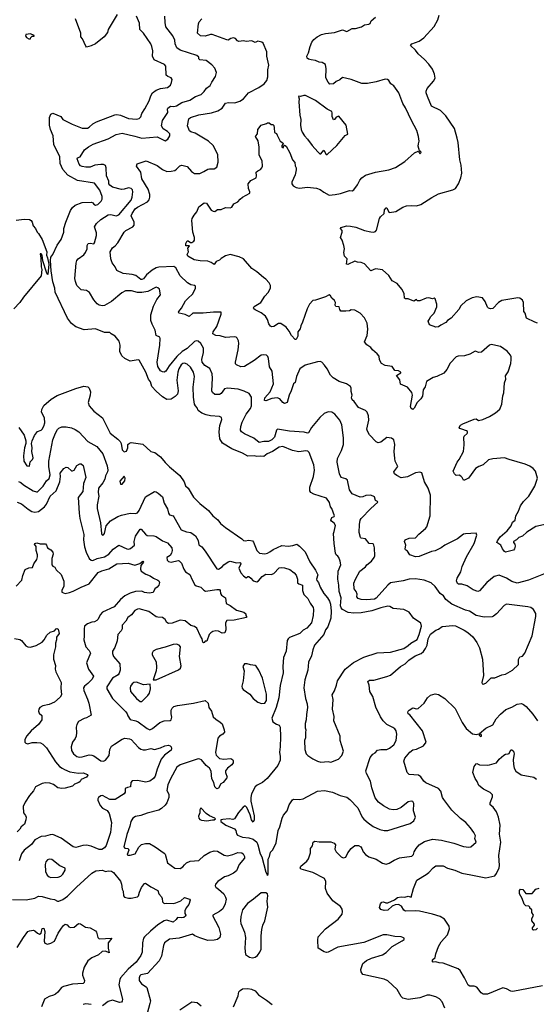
# Model space of a CAD drawing. Extents: x 1933546 to 2138868, y 524910 to 667279.
# Tile 440 of 466: x 2093594 to 2099391, y 608027 to 619066. Entities that reach past the tile are written whole.
import ezdxf

# ---------------------------------------------------------------- set-up
doc = ezdxf.new("R2010")
doc.units = 0

msp = doc.modelspace()

# ---------------------------------------------------------------- linework, layer by layer
at = {"layer": '0CON10XD'}
for points in [[(2097085, 610742), (2097170, 610775), (2097210, 610815), (2097228, 610865), (2097192, 610985), (2097192, 611035), (2097118, 611205), (2097122, 611255), (2097103, 611335), (2097110, 611445), (2097100, 611495), (2097128, 611542), (2097150, 611605), (2097160, 611655), (2097245, 611783), (2097340, 611860), (2097455, 611919), (2097605, 611969), (2097754, 611976), (2097905, 612017), (2097955, 612049), (2097983, 612077), (2098055, 612116), (2098077, 612175), (2098103, 612265), (2098095, 612302), (2098014, 612355), (2097965, 612424), (2097905, 612454), (2097785, 612466), (2097746, 612486), (2097725, 612489), (2097645, 612472), (2097545, 612437), (2097425, 612415), (2097345, 612412), (2097280, 612420), (2097216, 612455), (2097202, 612472), (2097194, 612494), (2097200, 612585), (2097178, 612655), (2097177, 612725), (2097164, 612795), (2097169, 612885), (2097196, 612956), (2097190, 612995), (2097176, 613035), (2097165, 613053), (2097147, 613067), (2097139, 613085), (2097121, 613195), (2097114, 613305), (2097124, 613326), (2097137, 613395), (2097122, 613422), (2097093, 613443), (2097086, 613456), (2097095, 613483), (2097123, 613497), (2097128, 613505), (2097097, 613585), (2097082, 613605), (2097072, 613652), (2097035, 613702), (2096895, 613747), (2096862, 613765), (2096849, 613785), (2096848, 613825), (2096891, 613945), (2096901, 614015), (2096896, 614076), (2096843, 614215), (2096827, 614227), (2096805, 614231), (2096725, 614220), (2096655, 614235), (2096545, 614279), (2096505, 614272), (2096431, 614225), (2096371, 614199), (2096332, 614168), (2096295, 614173), (2096255, 614167), (2096225, 614175), (2096155, 614171), (2096095, 614207), (2095975, 614254), (2095870, 614320), (2095840, 614365), (2095834, 614446), (2095839, 614515), (2095861, 614585), (2095860, 614605), (2095836, 614616), (2095735, 614624), (2095685, 614637), (2095639, 614655), (2095595, 614685), (2095585, 614713), (2095565, 614735), (2095557, 614757), (2095544, 614834), (2095541, 614945), (2095554, 615065), (2095543, 615115), (2095512, 615172), (2095475, 615202), (2095445, 615214), (2095425, 615210), (2095405, 615196), (2095378, 615152), (2095368, 615115), (2095359, 615025), (2095374, 614906), (2095364, 614866), (2095340, 614840), (2095295, 614811), (2095245, 614808), (2095195, 614836), (2095125, 614900), (2095076, 614955), (2095061, 615005), (2095041, 615035), (2095008, 615115), (2094935, 615249), (2094922, 615252), (2094835, 615238), (2094775, 615267), (2094739, 615299), (2094718, 615345), (2094721, 615415), (2094712, 615462), (2094667, 615517), (2094622, 615542), (2094605, 615558), (2094545, 615560), (2094445, 615599), (2094317, 615587), (2094225, 615622), (2094175, 615661), (2094131, 615721), (2093992, 616012), (2093989, 616055), (2093966, 616125), (2093949, 616249), (2093940, 616365), (2093942, 616405), (2093966, 616434), (2094013, 616537), (2094058, 616602), (2094088, 616685), (2094091, 616725), (2094112, 616795), (2094165, 616927), (2094188, 616962), (2094215, 616986), (2094295, 617016), (2094399, 617019), (2094414, 617014), (2094427, 616997), (2094445, 616988), (2094469, 616995), (2094509, 617031), (2094520, 617055), (2094520, 617085), (2094492, 617155), (2094435, 617233), (2094243, 617263), (2094133, 617323), (2094078, 617385), (2094050, 617455), (2094045, 617528), (2093978, 617668), (2093970, 617765), (2093939, 617835), (2093930, 617885), (2093930, 617970), (2093945, 618008), (2093965, 618019), (2094055, 617980), (2094078, 617948), (2094183, 617893), (2094295, 617851), (2094355, 617851), (2094375, 617861), (2094415, 617897), (2094455, 617919), (2094660, 618000), (2094685, 618002), (2094725, 617995), (2094815, 617959), (2094905, 617949), (2094935, 617958), (2094952, 617975), (2094966, 618014), (2095000, 618065), (2095045, 618155), (2095067, 618213), (2095086, 618244), (2095125, 618275), (2095175, 618294), (2095254, 618306), (2095285, 618333), (2095299, 618361), (2095304, 618395), (2095295, 618413), (2095255, 618428), (2095237, 618445), (2095235, 618546), (2095219, 618565), (2095104, 618615), (2095086, 618655), (2095089, 618715), (2095076, 618765), (2095064, 618795), (2094982, 618915), (2094942, 618955), (2094938, 619025), (2094904, 619105)], [(2096375, 609470), (2096382, 609485), (2096382, 609655), (2096398, 609685), (2096408, 609732), (2096435, 609760), (2096472, 609838), (2096494, 609975), (2096514, 610016), (2096539, 610115), (2096555, 610147), (2096595, 610196), (2096618, 610265), (2096655, 610321), (2096665, 610326), (2096735, 610324), (2096775, 610332), (2096935, 610416), (2097015, 610424), (2097105, 610404), (2097189, 610369), (2097265, 610348), (2097298, 610325), (2097390, 610230), (2097438, 610125), (2097455, 610102), (2097503, 610063), (2097562, 610022), (2097635, 609987), (2097685, 609977), (2097725, 609977), (2097975, 610054), (2098015, 610083), (2098036, 610125), (2098012, 610195), (2098018, 610278), (2098005, 610300), (2097985, 610304), (2097955, 610296), (2097875, 610232), (2097825, 610211), (2097785, 610207), (2097745, 610216), (2097675, 610252), (2097619, 610295), (2097582, 610342), (2097544, 610454), (2097530, 610530), (2097487, 610615), (2097479, 610645), (2097525, 610794), (2097555, 610831), (2097583, 610847), (2097609, 610875), (2097645, 610885), (2097715, 610885), (2097745, 610899), (2097792, 610938), (2097819, 610985), (2097827, 611055), (2097818, 611095), (2097805, 611114), (2097782, 611132), (2097715, 611166), (2097673, 611205), (2097642, 611252), (2097589, 611359), (2097558, 611478), (2097523, 611535), (2097516, 611605), (2097502, 611648), (2097520, 611660), (2097567, 611663), (2097715, 611702), (2097755, 611718), (2097868, 611815), (2097921, 611845), (2097961, 611885), (2098030, 611935), (2098098, 611962), (2098125, 611982), (2098149, 612015), (2098165, 612055), (2098177, 612125), (2098205, 612176), (2098265, 612221), (2098295, 612234), (2098335, 612264), (2098455, 612273), (2098485, 612270), (2098583, 612223), (2098623, 612195), (2098678, 612148), (2098724, 612084), (2098755, 612022), (2098787, 611895), (2098797, 611715), (2098781, 611635), (2098785, 611620), (2098795, 611618), (2098825, 611628), (2098885, 611687), (2098925, 611688), (2099005, 611722), (2099045, 611727), (2099125, 611772), (2099192, 611835), (2099192, 611892), (2099205, 611923), (2099235, 611932), (2099261, 611965), (2099343, 612157), (2099386, 612375), (2099385, 612410), (2099360, 612455), (2099328, 612475), (2099295, 612484), (2099058, 612512), (2099031, 612499), (2098945, 612404), (2098911, 612379), (2098895, 612372), (2098805, 612366), (2098715, 612388), (2098643, 612435), (2098595, 612447), (2098445, 612514), (2098377, 612567), (2098350, 612605), (2098313, 612633), (2098255, 612713), (2098211, 612751), (2098132, 612782), (2098035, 612799), (2097965, 612792), (2097897, 612773), (2097755, 612751), (2097725, 612728), (2097595, 612582), (2097575, 612571), (2097485, 612560), (2097425, 612566), (2097392, 612575), (2097376, 612595), (2097380, 612625), (2097371, 612655), (2097349, 612685), (2097345, 612747), (2097362, 612795), (2097410, 612885), (2097475, 612932), (2097491, 612955), (2097541, 612995), (2097573, 613035), (2097581, 613055), (2097576, 613145), (2097569, 613175), (2097559, 613189), (2097515, 613193), (2097475, 613244), (2097425, 613253), (2097419, 613259), (2097404, 613315), (2097407, 613405), (2097416, 613455), (2097427, 613475), (2097533, 613585), (2097613, 613655), (2097610, 613665), (2097585, 613677), (2097574, 613715), (2097535, 613734), (2097479, 613731), (2097445, 613715), (2097415, 613713), (2097325, 613750), (2097295, 613795), (2097272, 613905), (2097255, 613919), (2097200, 613935), (2097184, 613974), (2097156, 614106), (2097162, 614145), (2097204, 614235), (2097226, 614305), (2097228, 614378), (2097210, 614525), (2097188, 614575), (2097132, 614645), (2097096, 614666), (2097055, 614671), (2097011, 614649), (2096963, 614607), (2096868, 614492), (2096835, 614434), (2096825, 614430), (2096785, 614442), (2096623, 614453), (2096486, 614474), (2096475, 614463), (2096452, 614385), (2096425, 614354), (2096385, 614337), (2096333, 614337), (2096282, 614325), (2096222, 614375), (2096115, 614421), (2096084, 614445), (2096072, 614465), (2096074, 614505), (2096092, 614555), (2096135, 614645), (2096184, 614705), (2096197, 614735), (2096194, 614835), (2096169, 614875), (2096112, 614902), (2096045, 614925), (2095925, 614935), (2095894, 614926), (2095855, 614876), (2095836, 614864), (2095785, 614862), (2095756, 614885), (2095749, 614905), (2095758, 615045), (2095752, 615095), (2095726, 615155), (2095670, 615190), (2095642, 615225), (2095639, 615255), (2095656, 615335), (2095657, 615385), (2095625, 615436), (2095595, 615462), (2095575, 615467), (2095555, 615457), (2095475, 615381), (2095416, 615344), (2095359, 615291), (2095271, 615185), (2095235, 615127), (2095215, 615114), (2095195, 615116), (2095175, 615130), (2095145, 615179), (2095135, 615225), (2095167, 615415), (2095172, 615492), (2095165, 615506), (2095124, 615525), (2095114, 615585), (2095081, 615651), (2095067, 615695), (2095066, 615755), (2095095, 615855), (2095133, 615927), (2095175, 615980), (2095162, 616045), (2095145, 616060), (2095125, 616066), (2095032, 616018), (2094965, 616006), (2094915, 616009), (2094850, 616025), (2094782, 616025), (2094739, 616005), (2094624, 615906), (2094598, 615892), (2094545, 615861), (2094525, 615858), (2094485, 615866), (2094465, 615880), (2094425, 615925), (2094378, 616008), (2094345, 616031), (2094285, 616038), (2094236, 616086), (2094219, 616129), (2094213, 616165), (2094227, 616335), (2094236, 616365), (2094249, 616385), (2094315, 616430), (2094334, 616455), (2094350, 616495), (2094351, 616535), (2094362, 616555), (2094385, 616560), (2094425, 616554), (2094434, 616565), (2094456, 616645), (2094454, 616675), (2094434, 616745), (2094455, 616780), (2094505, 616825), (2094585, 616877), (2094615, 616882), (2094675, 616867), (2094705, 616877), (2094846, 617044), (2094855, 617075), (2094862, 617135), (2094858, 617158), (2094845, 617173), (2094815, 617180), (2094765, 617165), (2094735, 617162), (2094635, 617188), (2094605, 617209), (2094596, 617225), (2094593, 617255), (2094567, 617315), (2094566, 617405), (2094555, 617431), (2094535, 617441), (2094505, 617444), (2094437, 617433), (2094385, 617414), (2094337, 617413), (2094295, 617420), (2094277, 617427), (2094261, 617445), (2094238, 617505), (2094244, 617516), (2094272, 617528), (2094321, 617605), (2094365, 617641), (2094419, 617671), (2094585, 617731), (2094675, 617777), (2094745, 617793), (2094885, 617758), (2094965, 617738), (2095135, 617751), (2095225, 617706), (2095255, 617726), (2095280, 617765), (2095279, 617785), (2095252, 617812), (2095203, 617843), (2095184, 617875), (2095197, 617935), (2095256, 618025), (2095252, 618065), (2095256, 618075), (2095285, 618096), (2095325, 618092), (2095355, 618100), (2095415, 618136), (2095505, 618165), (2095565, 618203), (2095632, 618228), (2095665, 618259), (2095692, 618298), (2095733, 618327), (2095750, 618365), (2095792, 618428), (2095802, 618475), (2095783, 618523), (2095750, 618560), (2095688, 618608), (2095616, 618616), (2095604, 618625), (2095604, 618645), (2095583, 618665), (2095395, 618724), (2095359, 618749), (2095338, 618795), (2095336, 618836), (2095311, 618885), (2095234, 618985), (2095226, 619034), (2095223, 619105)], [(2094688, 619122), (2094588, 618955), (2094579, 618921), (2094543, 618875), (2094445, 618796), (2094395, 618772), (2094345, 618759), (2094335, 618768), (2094300, 618850), (2094279, 618875), (2094280, 618915), (2094221, 619075)], [(2096224, 615244), (2096115, 615178), (2096075, 615175), (2096028, 615198), (2096017, 615207), (2096014, 615225), (2096046, 615366), (2096052, 615435), (2096049, 615465), (2096034, 615494), (2096022, 615505), (2096002, 615512), (2095905, 615504), (2095845, 615522), (2095794, 615524), (2095762, 615542), (2095765, 615567), (2095808, 615625), (2095856, 615765), (2095853, 615785), (2095768, 615788), (2095653, 615777), (2095535, 615775), (2095495, 615740), (2095449, 615759), (2095382, 615775), (2095372, 615785), (2095378, 615795), (2095409, 615831), (2095455, 615913), (2095481, 615939), (2095535, 615993), (2095568, 616055), (2095568, 616078), (2095557, 616087), (2095514, 616095), (2095477, 616117), (2095395, 616194), (2095345, 616284), (2095325, 616297), (2095155, 616291), (2095125, 616283), (2095081, 616259), (2095018, 616205), (2094985, 616161), (2094965, 616152), (2094955, 616154), (2094897, 616197), (2094855, 616209), (2094755, 616221), (2094684, 616255), (2094667, 616296), (2094631, 616341), (2094615, 616384), (2094611, 616465), (2094635, 616508), (2094665, 616529), (2094696, 616564), (2094768, 616685), (2094785, 616703), (2094865, 616742), (2094879, 616761), (2094879, 616795), (2094845, 616865), (2094855, 616894), (2094891, 616945), (2094915, 616965), (2095027, 617023), (2095045, 617045), (2095055, 617075), (2095055, 617105), (2095036, 617166), (2094965, 617282), (2094954, 617355), (2094903, 617425), (2094912, 617448), (2095015, 617484), (2095135, 617430), (2095195, 617385), (2095245, 617364), (2095295, 617366), (2095334, 617376), (2095355, 617389), (2095392, 617428), (2095415, 617434), (2095475, 617419), (2095522, 617362), (2095555, 617341), (2095615, 617342), (2095662, 617365), (2095705, 617391), (2095725, 617395), (2095775, 617392), (2095807, 617413), (2095822, 617468), (2095816, 617556), (2095765, 617655), (2095712, 617705), (2095563, 617793), (2095515, 617809), (2095501, 617821), (2095476, 617875), (2095493, 617955), (2095511, 617969), (2095605, 618000), (2095748, 618022), (2095816, 618044), (2095866, 618074), (2095905, 618128), (2095936, 618136), (2096010, 618135), (2096065, 618151), (2096105, 618179), (2096163, 618247), (2096276, 618305), (2096337, 618345), (2096368, 618385), (2096380, 618425), (2096380, 618505), (2096389, 618555), (2096368, 618655), (2096369, 618705), (2096325, 618802), (2096312, 618812), (2096265, 618824), (2096235, 618811), (2096198, 618828), (2096135, 618822), (2096105, 618829), (2096052, 618822), (2096038, 618828), (2096015, 618855), (2095995, 618862), (2095965, 618855), (2095935, 618837), (2095918, 618838), (2095755, 618900), (2095735, 618900), (2095675, 618881), (2095624, 618884), (2095591, 618915), (2095599, 619021), (2095608, 619042), (2095636, 619075)], [(2097605, 615321), (2097554, 615364), (2097535, 615390), (2097491, 615421), (2097463, 615455), (2097492, 615525), (2097501, 615595), (2097494, 615665), (2097462, 615725), (2097414, 615775), (2097355, 615809), (2097315, 615813), (2097295, 615803), (2097255, 615797), (2097199, 615799), (2097187, 615815), (2097180, 615845), (2097140, 615850), (2097133, 615865), (2097137, 615895), (2097128, 615918), (2097095, 615942), (2097081, 615971), (2097065, 615982), (2097025, 615960), (2096915, 615922), (2096885, 615919), (2096845, 615877), (2096821, 615825), (2096769, 615675), (2096748, 615635), (2096740, 615600), (2096716, 615565), (2096715, 615518), (2096695, 615480), (2096685, 615482), (2096645, 615524), (2096618, 615575), (2096585, 615619), (2096525, 615661), (2096500, 615660), (2096445, 615626), (2096425, 615624), (2096409, 615629), (2096391, 615655), (2096376, 615705), (2096352, 615742), (2096305, 615779), (2096235, 615812), (2096221, 615825), (2096219, 615835), (2096225, 615850), (2096301, 615895), (2096344, 615966), (2096384, 616006), (2096410, 616055), (2096407, 616085), (2096392, 616115), (2096355, 616158), (2096328, 616175), (2096255, 616240), (2096200, 616275), (2096106, 616385), (2096055, 616408), (2095955, 616432), (2095905, 616418), (2095853, 616387), (2095835, 616368), (2095797, 616355), (2095775, 616320), (2095743, 616343), (2095705, 616359), (2095621, 616361), (2095575, 616370), (2095552, 616375), (2095482, 616415), (2095472, 616435), (2095487, 616465), (2095480, 616505), (2095500, 616525), (2095495, 616530), (2095460, 616530), (2095458, 616555), (2095473, 616587), (2095485, 616587), (2095509, 616569), (2095525, 616567), (2095549, 616581), (2095557, 616593), (2095557, 616625), (2095536, 616685), (2095527, 616815), (2095530, 616835), (2095551, 616875), (2095580, 616910), (2095604, 616966), (2095665, 617012), (2095689, 617009), (2095742, 616932), (2095765, 616919), (2095785, 616916), (2095815, 616938), (2095855, 616938), (2095905, 616961), (2095955, 616956), (2095975, 616963), (2095998, 617002), (2096042, 617025), (2096067, 617055), (2096095, 617076), (2096175, 617120), (2096178, 617135), (2096160, 617175), (2096158, 617225), (2096187, 617263), (2096249, 617291), (2096253, 617315), (2096247, 617355), (2096265, 617373), (2096295, 617387), (2096312, 617405), (2096320, 617425), (2096314, 617485), (2096280, 617545), (2096281, 617635), (2096269, 617709), (2096240, 617755), (2096242, 617765), (2096262, 617785), (2096268, 617835), (2096305, 617882), (2096365, 617900), (2096375, 617910), (2096395, 617910), (2096415, 617890), (2096435, 617890), (2096445, 617880), (2096451, 617855), (2096452, 617802), (2096475, 617788), (2096485, 617772), (2096515, 617702), (2096548, 617685), (2096550, 617675), (2096534, 617655), (2096534, 617635), (2096552, 617628), (2096558, 617652), (2096565, 617660), (2096585, 617647), (2096625, 617572), (2096657, 617495), (2096681, 617465), (2096686, 617426), (2096698, 617405), (2096698, 617382), (2096684, 617325), (2096648, 617245), (2096648, 617225), (2096663, 617203), (2096695, 617184), (2096735, 617176), (2096825, 617188), (2096926, 617176), (2096965, 617162), (2097005, 617131), (2097065, 617100), (2097135, 617106), (2097195, 617118), (2097284, 617146), (2097295, 617150), (2097325, 617147), (2097345, 617157), (2097385, 617213), (2097409, 617265), (2097435, 617292), (2097475, 617321), (2097585, 617356), (2097735, 617382), (2097810, 617410), (2097916, 617474), (2098025, 617572), (2098065, 617590), (2098078, 617578), (2098085, 617560), (2098098, 617575), (2098096, 617586), (2098080, 617595), (2098067, 617647), (2098068, 617675), (2098078, 617705), (2098070, 617755), (2098049, 617825), (2097989, 617935), (2097925, 618077), (2097894, 618125), (2097850, 618245), (2097793, 618323), (2097758, 618345), (2097738, 618385), (2097723, 618397), (2097695, 618398), (2097595, 618370), (2097495, 618352), (2097435, 618350), (2097315, 618397), (2097215, 618419), (2097185, 618391), (2097146, 618374), (2097115, 618347), (2097075, 618344), (2097055, 618364), (2097028, 618415), (2097032, 618515), (2097024, 618564), (2096987, 618587), (2096955, 618590), (2096915, 618610), (2096864, 618614), (2096835, 618622), (2096820, 618635), (2096817, 618655), (2096836, 618695), (2096853, 618765), (2096874, 618815), (2096896, 618844), (2096933, 618875), (2096981, 618899), (2097025, 618911), (2097125, 618921), (2097215, 618952), (2097265, 618934), (2097325, 618966), (2097364, 618966), (2097430, 618985), (2097465, 619009), (2097510, 619015), (2097525, 619023), (2097538, 619052), (2097586, 619095)], [(2098255, 615938), (2098245, 615943), (2098225, 615938), (2098185, 615947), (2098155, 615943), (2098085, 615913), (2098055, 615912), (2098045, 615928), (2098015, 615909), (2097955, 615936), (2097925, 615937), (2097913, 615945), (2097909, 615995), (2097884, 616044), (2097828, 616108), (2097775, 616138), (2097735, 616197), (2097665, 616263), (2097585, 616274), (2097535, 616250), (2097465, 616327), (2097425, 616344), (2097385, 616346), (2097353, 616357), (2097275, 616322), (2097260, 616325), (2097268, 616385), (2097240, 616415), (2097232, 616455), (2097238, 616495), (2097232, 616535), (2097213, 616595), (2097193, 616625), (2097212, 616685), (2097212, 616702), (2097193, 616725), (2097198, 616735), (2097265, 616753), (2097305, 616751), (2097365, 616741), (2097465, 616704), (2097535, 616687), (2097565, 616684), (2097588, 616692), (2097599, 616705), (2097631, 616835), (2097644, 616856), (2097685, 616894), (2097689, 616935), (2097705, 616958), (2097715, 616955), (2097735, 616909), (2097745, 616904), (2097815, 616916), (2097895, 616964), (2097935, 616980), (2097995, 616983), (2098045, 616977), (2098095, 616992), (2098218, 617072), (2098295, 617114), (2098455, 617158), (2098486, 617175), (2098517, 617225), (2098545, 617292), (2098557, 617345), (2098547, 617435), (2098532, 617495), (2098515, 617690), (2098504, 617736), (2098472, 617845), (2098377, 617987), (2098316, 618046), (2098215, 618097), (2098170, 618205), (2098157, 618245), (2098156, 618265), (2098166, 618295), (2098239, 618375), (2098255, 618410), (2098249, 618455), (2098225, 618510), (2098185, 618566), (2098135, 618621), (2098065, 618682), (2098034, 618725), (2097980, 618775), (2097996, 618794), (2098078, 618825), (2098129, 618861), (2098245, 618990), (2098285, 619063), (2098300, 619115)], [(2093715, 618850), (2093720, 618865), (2093735, 618880), (2093755, 618880), (2093758, 618888), (2093715, 618908), (2093662, 618898), (2093660, 618885), (2093670, 618865), (2093695, 618850), (2093715, 618850)], [(2097034, 617554), (2097045, 617554), (2097154, 617656), (2097245, 617768), (2097277, 617783), (2097257, 617885), (2097175, 617984), (2097145, 617973), (2097125, 617948), (2097114, 617944), (2097102, 617982), (2097102, 618022), (2097095, 618036), (2097044, 618064), (2096915, 618159), (2096800, 618215), (2096784, 618216), (2096745, 618203), (2096725, 618210), (2096722, 618205), (2096729, 618179), (2096726, 618145), (2096737, 617995), (2096747, 617945), (2096745, 617885), (2096751, 617835), (2096762, 617805), (2096789, 617765), (2096825, 617728), (2096875, 617657), (2096941, 617585), (2096963, 617563), (2096975, 617562), (2097005, 617603), (2097034, 617554)], [(2093555, 616820), (2093645, 616829), (2093705, 616826), (2093723, 616813), (2093733, 616795), (2093746, 616756), (2093773, 616723), (2093790, 616685), (2093805, 616670), (2093845, 616602), (2093897, 616465), (2093893, 616425), (2093906, 616396), (2093920, 616325), (2093910, 616210), (2093905, 616210), (2093894, 616235), (2093853, 616363), (2093847, 616425), (2093835, 616440), (2093825, 616440), (2093832, 616392), (2093835, 616295), (2093842, 616265), (2093836, 616194), (2093638, 615955), (2093596, 615894), (2093529, 615825)], [(2099405, 615664), (2099376, 615674), (2099281, 615721), (2099267, 615777), (2099252, 615795), (2099248, 615895), (2099235, 615920), (2099205, 615942), (2099184, 615946), (2099003, 615917), (2098967, 615895), (2098905, 615827), (2098876, 615824), (2098855, 615831), (2098843, 615843), (2098816, 615906), (2098788, 615949), (2098725, 615960), (2098673, 615947), (2098605, 615915), (2098545, 615858), (2098520, 615815), (2098435, 615718), (2098395, 615694), (2098375, 615672), (2098318, 615642), (2098295, 615623), (2098265, 615618), (2098194, 615644), (2098177, 615685), (2098193, 615707), (2098204, 615736), (2098244, 615776), (2098276, 615845), (2098276, 615875), (2098255, 615938)], [(2099605, 613434), (2099387, 613383), (2099285, 613321), (2099235, 613275), (2099195, 613262), (2099167, 613233), (2099137, 613215), (2099137, 613205), (2099152, 613185), (2099154, 613165), (2099148, 613135), (2099135, 613117), (2099045, 613098), (2099035, 613102), (2099010, 613135), (2098994, 613175), (2098950, 613205), (2098954, 613225), (2098985, 613267), (2099063, 613337), (2099109, 613391), (2099125, 613432), (2099153, 613455), (2099160, 613505), (2099191, 613555), (2099212, 613615), (2099246, 613664), (2099308, 613725), (2099375, 613835), (2099404, 613925), (2099383, 614003), (2099356, 614035), (2099319, 614059), (2099265, 614082), (2099085, 614135), (2099035, 614155), (2098905, 614144), (2098855, 614131), (2098795, 614077), (2098745, 614058), (2098708, 614035), (2098629, 613925), (2098585, 613903), (2098574, 613904), (2098560, 613935), (2098545, 613950), (2098525, 613958), (2098490, 613955), (2098473, 613973), (2098460, 614005), (2098504, 614105), (2098526, 614134), (2098574, 614225), (2098581, 614301), (2098576, 614385), (2098582, 614398), (2098615, 614425), (2098620, 614435), (2098618, 614448), (2098608, 614458), (2098554, 614476), (2098533, 614483), (2098524, 614495), (2098540, 614520), (2098565, 614535), (2098695, 614587), (2098715, 614590), (2098744, 614574), (2098792, 614585), (2098865, 614617), (2098935, 614657), (2098982, 614698), (2099003, 614755), (2099015, 614850), (2099026, 614884), (2099034, 614995), (2099048, 615035), (2099047, 615073), (2099075, 615118), (2099105, 615212), (2099109, 615255), (2099108, 615285), (2099100, 615305), (2099065, 615348), (2098990, 615400), (2098905, 615422), (2098885, 615423), (2098865, 615416), (2098775, 615337), (2098745, 615334), (2098705, 615348), (2098644, 615316), (2098585, 615297), (2098515, 615292), (2098492, 615285), (2098426, 615214), (2098388, 615145), (2098355, 615104), (2098275, 615065), (2098235, 615053), (2098159, 615011), (2098145, 614951), (2098121, 614915), (2098114, 614845), (2098095, 614816), (2098055, 614775), (2098020, 614710), (2098005, 614696), (2097987, 614707), (2097979, 614729), (2098003, 614855), (2097996, 614886), (2097946, 614946), (2097869, 614979), (2097859, 615029), (2097823, 615075), (2097872, 615105), (2097872, 615115), (2097845, 615128), (2097805, 615132), (2097775, 615177), (2097695, 615190), (2097655, 615213), (2097631, 615251), (2097626, 615295), (2097605, 615321)], [(2099565, 612887), (2099305, 612784), (2099175, 612749), (2099115, 612766), (2099055, 612804), (2098975, 612839), (2098917, 612823), (2098836, 612755), (2098755, 612664), (2098735, 612654), (2098683, 612673), (2098615, 612719), (2098555, 612736), (2098518, 612738), (2098506, 612746), (2098496, 612775), (2098504, 612805), (2098543, 612875), (2098558, 612935), (2098608, 613042), (2098694, 613195), (2098722, 613285), (2098715, 613310), (2098595, 613303), (2098575, 613297), (2098505, 613244), (2098365, 613174), (2098325, 613143), (2098255, 613110), (2098215, 613102), (2098075, 613049), (2098035, 613045), (2097972, 613065), (2097947, 613107), (2097925, 613124), (2097921, 613135), (2097926, 613175), (2097912, 613215), (2097921, 613235), (2097965, 613253), (2098035, 613258), (2098072, 613298), (2098148, 613362), (2098161, 613379), (2098201, 613505), (2098202, 613735), (2098176, 613815), (2098137, 613885), (2098108, 613985), (2098085, 613993), (2098035, 613984), (2097945, 613939), (2097875, 613930), (2097826, 613955), (2097801, 613975), (2097792, 613995), (2097836, 614055), (2097808, 614115), (2097802, 614145), (2097797, 614225), (2097804, 614305), (2097794, 614355), (2097765, 614376), (2097715, 614381), (2097645, 614330), (2097615, 614322), (2097595, 614333), (2097520, 614410), (2097495, 614451), (2097489, 614475), (2097511, 614575), (2097509, 614625), (2097494, 614664), (2097474, 614684), (2097395, 614719), (2097347, 614785), (2097325, 614805), (2097316, 614825), (2097323, 614855), (2097314, 614896), (2097314, 614934), (2097306, 614955), (2097260, 614985), (2097178, 615008), (2097111, 615051), (2097080, 615080), (2097045, 615153), (2097015, 615192), (2096985, 615227), (2096965, 615232), (2096935, 615229), (2096798, 615192), (2096739, 615151), (2096702, 615065), (2096685, 614999), (2096665, 614982), (2096642, 614905), (2096616, 614855), (2096596, 614775), (2096565, 614763), (2096545, 614774), (2096514, 614814), (2096485, 614827), (2096422, 614818), (2096355, 614792), (2096340, 614795), (2096343, 614825), (2096406, 614895), (2096443, 614985), (2096426, 615126), (2096398, 615175), (2096387, 615266), (2096378, 615288), (2096363, 615303), (2096335, 615310), (2096305, 615304), (2096224, 615244)], [(2093585, 614495), (2093646, 614406), (2093662, 614345), (2093663, 614315), (2093649, 614265), (2093638, 614175), (2093642, 614115), (2093674, 614065), (2093705, 614061), (2093712, 614108), (2093738, 614135), (2093747, 614155), (2093731, 614225), (2093735, 614265), (2093728, 614315), (2093734, 614345), (2093760, 614405), (2093781, 614435), (2093795, 614449), (2093835, 614465), (2093847, 614475), (2093865, 614509), (2093875, 614547), (2093872, 614602), (2093838, 614665), (2093841, 614695), (2093865, 614740), (2093947, 614813), (2094015, 614854), (2094225, 614930), (2094315, 614956), (2094360, 614950), (2094374, 614934), (2094390, 614895), (2094386, 614855), (2094364, 614775), (2094374, 614735), (2094426, 614676), (2094524, 614604), (2094609, 614429), (2094695, 614364), (2094722, 614335), (2094732, 614315), (2094744, 614245), (2094765, 614222), (2094793, 614227), (2094807, 614265), (2094808, 614305), (2094825, 614320), (2094845, 614326), (2094975, 614306), (2095065, 614226), (2095110, 614215), (2095175, 614165), (2095225, 614100), (2095275, 614051), (2095392, 613955), (2095438, 613885), (2095455, 613838), (2095483, 613813), (2095545, 613712), (2095615, 613641), (2095713, 613563), (2095761, 613505), (2095817, 613457), (2095849, 613419), (2095905, 613372), (2096086, 613246), (2096106, 613226), (2096123, 613223), (2096165, 613232), (2096206, 613225), (2096219, 613209), (2096255, 613114), (2096285, 613084), (2096345, 613077), (2096375, 613086), (2096401, 613101), (2096437, 613125), (2096535, 613171), (2096605, 613165), (2096659, 613171), (2096705, 613184), (2096735, 613164), (2096799, 613099), (2096848, 612988), (2096915, 612895), (2096939, 612841), (2096925, 612795), (2096927, 612777), (2096946, 612755), (2096965, 612705), (2097005, 612632), (2097047, 612585), (2097072, 612545), (2097083, 612515), (2097091, 612435), (2097084, 612355), (2097051, 612259), (2097025, 612225), (2097005, 612175), (2096901, 612055), (2096883, 612003), (2096867, 611935), (2096834, 611864), (2096826, 611774), (2096794, 611665), (2096784, 611574), (2096802, 611455), (2096820, 611395), (2096823, 611355), (2096811, 611275), (2096810, 611215), (2096796, 611175), (2096797, 611127), (2096806, 611105), (2096800, 611075), (2096801, 611015), (2096791, 610985), (2096792, 610885), (2096810, 610835), (2096827, 610817), (2096885, 610778), (2096935, 610752), (2096975, 610743), (2097055, 610748), (2097085, 610742)], [(2093580, 613890), (2093605, 613878), (2093635, 613852), (2093745, 613783), (2093782, 613772), (2093795, 613774), (2093857, 613835), (2093895, 613896), (2093925, 613921), (2093935, 613965), (2093920, 614055), (2093920, 614115), (2093965, 614355), (2093995, 614432), (2094019, 614471), (2094035, 614488), (2094065, 614500), (2094115, 614500), (2094175, 614490), (2094215, 614471), (2094256, 614445), (2094359, 614335), (2094459, 614279), (2094527, 614197), (2094574, 614064), (2094584, 614015), (2094580, 613995), (2094557, 613953), (2094548, 613915), (2094527, 613873), (2094477, 613815), (2094473, 613765), (2094482, 613725), (2094463, 613625), (2094464, 613585), (2094499, 613425), (2094511, 613305), (2094515, 613293), (2094525, 613287), (2094535, 613290), (2094544, 613305), (2094565, 613391), (2094612, 613448), (2094695, 613496), (2094735, 613512), (2094835, 613532), (2094895, 613531), (2094915, 613538), (2094935, 613564), (2095005, 613717), (2095105, 613776), (2095124, 613774), (2095146, 613756), (2095195, 613718), (2095217, 613645), (2095251, 613581), (2095264, 613534), (2095276, 613516), (2095315, 613504), (2095325, 613494), (2095405, 613346), (2095465, 613325), (2095515, 613315), (2095568, 613278), (2095597, 613227), (2095605, 613179), (2095637, 613155), (2095677, 613107), (2095805, 612908), (2095825, 612906), (2095865, 612931), (2095884, 612956), (2095932, 612988), (2095955, 612995), (2096025, 612975), (2096065, 612979), (2096073, 612975), (2096076, 612965), (2096052, 612915), (2096075, 612866), (2096105, 612830), (2096135, 612810), (2096155, 612824), (2096165, 612824), (2096188, 612805), (2096215, 612775), (2096255, 612763), (2096275, 612776), (2096315, 612822), (2096355, 612848), (2096415, 612844), (2096445, 612857), (2096505, 612921), (2096535, 612926), (2096565, 612921), (2096625, 612900), (2096675, 612866), (2096695, 612839), (2096712, 612795), (2096713, 612753), (2096725, 612741), (2096768, 612725), (2096769, 612665), (2096782, 612622), (2096827, 612577), (2096853, 612525), (2096887, 612475), (2096891, 612455), (2096888, 612385), (2096867, 612305), (2096817, 612245), (2096775, 612223), (2096736, 612185), (2096622, 612138), (2096605, 612125), (2096597, 612105), (2096584, 611985), (2096554, 611914), (2096546, 611815), (2096549, 611745), (2096515, 611600), (2096502, 611465), (2096471, 611355), (2096423, 611235), (2096436, 611195), (2096475, 611169), (2096505, 611158), (2096518, 611135), (2096522, 611025), (2096518, 610915), (2096509, 610855), (2096517, 610805), (2096515, 610764), (2096492, 610705), (2096372, 610558), (2096317, 610513), (2096259, 610485), (2096235, 610467), (2096194, 610386), (2096187, 610345), (2096188, 610305), (2096225, 610140), (2096226, 610094), (2096215, 610070), (2096195, 610094), (2096180, 610150), (2096142, 610232), (2096125, 610252), (2096101, 610239), (2096051, 610179), (2096003, 610105), (2095985, 610100), (2095945, 610105), (2095875, 610101), (2095850, 610095), (2095850, 610075), (2095908, 610035), (2096005, 609996), (2096020, 609975), (2096028, 609938), (2096038, 609925), (2096095, 609901), (2096165, 609894), (2096215, 609879), (2096254, 609844), (2096267, 609817), (2096294, 609715), (2096310, 609680), (2096355, 609508), (2096374, 609474), (2096375, 609470)], [(2093564, 613656), (2093615, 613638), (2093688, 613578), (2093732, 613552), (2093765, 613544), (2093805, 613551), (2093874, 613606), (2093895, 613635), (2093936, 613725), (2094005, 613785), (2094044, 613885), (2094053, 613943), (2094049, 613981), (2094091, 614035), (2094115, 614049), (2094136, 614046), (2094175, 614008), (2094185, 614007), (2094205, 614017), (2094235, 614067), (2094267, 614087), (2094285, 614086), (2094307, 614067), (2094338, 613935), (2094309, 613865), (2094302, 613775), (2094250, 613710), (2094260, 613535), (2094269, 613475), (2094313, 613295), (2094311, 613235), (2094322, 613155), (2094339, 613095), (2094374, 613024), (2094395, 613006), (2094415, 613002), (2094465, 613025), (2094545, 613043), (2094595, 613072), (2094642, 613128), (2094705, 613174), (2094795, 613133), (2094815, 613131), (2094839, 613139)], [(2094745, 613858), (2094772, 613895), (2094777, 613925), (2094765, 613950), (2094717, 613893), (2094725, 613860), (2094745, 613858)], [(2094839, 613139), (2094882, 613175), (2094879, 613215), (2094893, 613275), (2094945, 613353), (2094957, 613355), (2095005, 613298), (2095025, 613284), (2095101, 613281), (2095125, 613272), (2095195, 613223), (2095252, 613202), (2095302, 613145), (2095306, 613115), (2095299, 613085), (2095281, 613059), (2095246, 613035), (2095247, 613005), (2095265, 612991), (2095295, 612985), (2095374, 613004), (2095385, 613000), (2095411, 612971), (2095435, 612905), (2095455, 612876), (2095505, 612846), (2095528, 612785), (2095560, 612730), (2095575, 612717), (2095625, 612705), (2095661, 612671), (2095680, 612660), (2095808, 612678), (2095835, 612676), (2095842, 612665), (2095848, 612632), (2095857, 612615), (2095904, 612584), (2095910, 612520), (2095955, 612499), (2096026, 612446), (2096108, 612425), (2096130, 612405), (2096130, 612385), (2096140, 612375), (2096140, 612365), (2096000, 612335), (2095920, 612330), (2095904, 612305), (2095906, 612224), (2095895, 612193), (2095865, 612189), (2095825, 612209), (2095795, 612216), (2095762, 612208), (2095737, 612193), (2095722, 612175), (2095695, 612100), (2095675, 612100), (2095665, 612083), (2095655, 612080), (2095649, 612089), (2095643, 612125), (2095623, 612153), (2095581, 612245), (2095555, 612262), (2095514, 612274), (2095451, 612325), (2095395, 612334), (2095305, 612302), (2095265, 612298), (2095245, 612309), (2095225, 612342), (2095198, 612365), (2095145, 612366), (2095125, 612372), (2095042, 612432), (2094935, 612460), (2094915, 612459), (2094886, 612444), (2094847, 612393), (2094807, 612365), (2094786, 612324), (2094745, 612277), (2094744, 612235), (2094733, 612215), (2094694, 612175), (2094686, 612104), (2094661, 612029), (2094637, 611985), (2094635, 611960), (2094646, 611925), (2094716, 611846), (2094722, 611775), (2094711, 611739), (2094698, 611722), (2094634, 611685), (2094573, 611585), (2094570, 611565), (2094635, 611457), (2094786, 611306), (2094801, 611285), (2094808, 611262), (2094835, 611220), (2094897, 611207), (2094922, 611195), (2095025, 611118), (2095055, 611104), (2095085, 611118), (2095165, 611187), (2095215, 611206), (2095282, 611208), (2095293, 611215), (2095301, 611245), (2095292, 611285), (2095294, 611325), (2095304, 611346), (2095325, 611366), (2095365, 611379), (2095546, 611404), (2095675, 611433), (2095708, 611405), (2095718, 611355), (2095746, 611315), (2095765, 611252), (2095795, 611224), (2095845, 611192), (2095865, 611171), (2095890, 611105), (2095891, 611079), (2095874, 611056), (2095835, 611034), (2095819, 611011), (2095790, 610850), (2095799, 610819), (2095835, 610784), (2095885, 610775), (2095965, 610783), (2095985, 610768), (2095990, 610755), (2095988, 610735), (2095975, 610712), (2095924, 610675), (2095904, 610645), (2095902, 610625), (2095922, 610575), (2095918, 610565), (2095877, 610513), (2095852, 610498), (2095825, 610450), (2095805, 610443), (2095782, 610465), (2095771, 610515), (2095751, 610555), (2095741, 610641), (2095724, 610675), (2095685, 610706), (2095635, 610767), (2095615, 610777), (2095595, 610778), (2095395, 610711), (2095359, 610685), (2095285, 610555), (2095257, 610487), (2095246, 610425), (2095268, 610385), (2095266, 610345), (2095256, 610315), (2095245, 610287), (2095225, 610261), (2095187, 610223), (2095156, 610204), (2095025, 610171), (2094955, 610145), (2094895, 610131), (2094865, 610115), (2094840, 610075), (2094830, 610025), (2094795, 609930), (2094762, 609792), (2094775, 609778), (2094813, 609773), (2094818, 609755), (2094801, 609705), (2094809, 609699), (2094835, 609700), (2094890, 609715), (2094932, 609788), (2094962, 609818), (2095005, 609831), (2095049, 609829), (2095115, 609793), (2095215, 609722), (2095225, 609710), (2095251, 609615), (2095334, 609555), (2095395, 609551), (2095425, 609568), (2095445, 609592), (2095467, 609613), (2095508, 609632), (2095605, 609638), (2095663, 609695), (2095727, 609733), (2095775, 609748), (2095813, 609743), (2095888, 609698), (2095925, 609690), (2095985, 609706), (2096041, 609729), (2096087, 609727), (2096103, 609713), (2096115, 609685), (2096115, 609665), (2096058, 609595), (2096028, 609522), (2095994, 609496), (2095935, 609468), (2095893, 609455), (2095816, 609405), (2095790, 609375), (2095788, 609355), (2095795, 609340), (2095825, 609320), (2095884, 609265), (2095905, 609228), (2095910, 609205), (2095900, 609155), (2095875, 609099), (2095835, 609066), (2095761, 609025), (2095761, 609015), (2095791, 608959), (2095827, 608887), (2095846, 608815), (2095839, 608775), (2095815, 608755), (2095775, 608745), (2095704, 608744), (2095615, 608772), (2095561, 608795), (2095534, 608814), (2095385, 608770), (2095275, 608758), (2095220, 608715), (2095208, 608685), (2095185, 608567), (2095159, 608515), (2095027, 608373), (2094955, 608357), (2094943, 608345), (2094936, 608325), (2094936, 608295), (2094961, 608255), (2095013, 608225), (2095020, 608215), (2095060, 608065), (2095053, 608035), (2095024, 607925)], [(2093555, 612714), (2093617, 612783), (2093629, 612835), (2093655, 612900), (2093695, 612921), (2093736, 612924), (2093753, 612965), (2093787, 613015), (2093795, 613045), (2093794, 613065), (2093777, 613115), (2093780, 613160), (2093760, 613185), (2093762, 613195), (2093785, 613201), (2093825, 613188), (2093885, 613189), (2093896, 613176), (2093906, 613145), (2093945, 613123), (2093964, 613095), (2093969, 613075), (2093954, 613025), (2093956, 612955), (2093965, 612941), (2093988, 612928), (2094005, 612898), (2094060, 612845), (2094088, 612772), (2094088, 612715), (2094066, 612665), (2094066, 612646), (2094104, 612634), (2094154, 612644), (2094195, 612658), (2094285, 612705), (2094375, 612740), (2094475, 612867), (2094515, 612888), (2094595, 612908), (2094685, 612964), (2094812, 612972), (2094885, 612951), (2094941, 612969), (2094975, 612996), (2094984, 612985), (2094954, 612945), (2094950, 612905), (2094958, 612885), (2095009, 612849), (2095059, 612829), (2095095, 612805), (2095145, 612783), (2095154, 612775), (2095161, 612755), (2095154, 612725), (2095137, 612703), (2095110, 612685), (2095092, 612645), (2095045, 612637), (2094995, 612644), (2094965, 612658), (2094895, 612655), (2094835, 612638), (2094774, 612606), (2094725, 612567), (2094655, 612484), (2094525, 612425), (2094497, 612393), (2094475, 612346), (2094460, 612330), (2094435, 612314), (2094405, 612312), (2094355, 612294), (2094322, 612265), (2094316, 612235), (2094319, 612155), (2094313, 612113), (2094338, 612035), (2094373, 611995), (2094388, 611965), (2094344, 611855), (2094366, 611786), (2094421, 611705), (2094408, 611672), (2094358, 611622), (2094322, 611595), (2094311, 611575), (2094314, 611544), (2094353, 611447), (2094369, 611405), (2094395, 611270), (2094345, 611238), (2094318, 611232), (2094255, 611196), (2094234, 611166), (2094226, 611135), (2094230, 611075), (2094226, 611034), (2094215, 611006), (2094188, 610965), (2094172, 610915), (2094174, 610874), (2094196, 610836), (2094235, 610807), (2094265, 610798), (2094295, 610800), (2094375, 610823), (2094405, 610822), (2094425, 610814), (2094505, 610758), (2094535, 610753), (2094555, 610765), (2094599, 610815), (2094606, 610885), (2094625, 610920), (2094656, 610945), (2094745, 611000), (2094775, 611010), (2094825, 611004), (2094845, 610996), (2094928, 610908), (2094955, 610888), (2094979, 610881), (2095005, 610881), (2095066, 610896), (2095105, 610884), (2095175, 610904), (2095224, 610926), (2095263, 610933), (2095284, 610925), (2095293, 610913), (2095299, 610895), (2095293, 610877), (2095220, 610820), (2095181, 610775), (2095136, 610665), (2095114, 610585), (2095095, 610559), (2095055, 610529), (2095011, 610519), (2094915, 610536), (2094855, 610532), (2094842, 610515), (2094836, 610465), (2094805, 610459), (2094779, 610445), (2094777, 610405), (2094765, 610386), (2094665, 610324), (2094605, 610323), (2094525, 610368), (2094505, 610364), (2094477, 610345), (2094469, 610331), (2094469, 610315), (2094496, 610255), (2094525, 610226), (2094575, 610200), (2094597, 610166), (2094624, 610064), (2094612, 609955), (2094565, 609809), (2094545, 609782), (2094515, 609763), (2094485, 609762), (2094395, 609801), (2094345, 609811), (2094302, 609808), (2094225, 609787), (2094195, 609791), (2094060, 609890), (2093965, 609930), (2093935, 609929), (2093885, 609911), (2093835, 609908), (2093765, 609870), (2093725, 609818), (2093643, 609757), (2093614, 609715), (2093588, 609635)], [(2093535, 612127), (2093595, 612117), (2093615, 612106), (2093663, 612045), (2093684, 612034), (2093715, 612030), (2093780, 612050), (2093845, 612086), (2093868, 612112), (2093899, 612165), (2093935, 612200), (2093985, 612216), (2094005, 612236), (2094015, 612239), (2094024, 612234), (2094037, 612185), (2094008, 612145), (2094007, 612115), (2093994, 612075), (2093996, 612035), (2093974, 611946), (2093972, 611895), (2093994, 611825), (2093992, 611785), (2093999, 611755), (2094058, 611635), (2094056, 611575), (2094063, 611495), (2094050, 611470), (2093985, 611413), (2093925, 611389), (2093855, 611375), (2093819, 611355), (2093808, 611335), (2093804, 611314), (2093812, 611292), (2093841, 611265), (2093844, 611215), (2093806, 611164), (2093722, 611095), (2093675, 611039), (2093652, 610995), (2093653, 610965), (2093662, 610955), (2093685, 610949), (2093735, 610961), (2093785, 610964), (2093827, 610957), (2093855, 610945), (2093894, 610904), (2093997, 610745), (2094042, 610695), (2094070, 610675), (2094098, 610658), (2094155, 610635), (2094255, 610620), (2094305, 610622), (2094353, 610603), (2094359, 610595), (2094345, 610573), (2094285, 610548), (2094273, 610527), (2094257, 610514), (2094208, 610495), (2094186, 610474), (2094105, 610449), (2094065, 610446), (2094023, 610453), (2093975, 610491), (2093933, 610505), (2093885, 610512), (2093847, 610503), (2093772, 610465), (2093749, 610421), (2093705, 610369), (2093654, 610295), (2093634, 610245), (2093638, 610175), (2093659, 610145), (2093666, 610125), (2093663, 610095), (2093647, 610045), (2093612, 610018), (2093595, 609991), (2093565, 609962)], [(2095125, 611664), (2095375, 611778), (2095400, 611795), (2095407, 611823), (2095387, 611925), (2095397, 612035), (2095385, 612054), (2095355, 612063), (2095315, 612062), (2095225, 612030), (2095124, 612006), (2095090, 611985), (2095080, 611965), (2095081, 611945), (2095126, 611865), (2095129, 611805), (2095124, 611765), (2095092, 611665), (2095125, 611664)], [(2096309, 611399), (2096345, 611403), (2096362, 611435), (2096364, 611505), (2096318, 611685), (2096278, 611775), (2096248, 611818), (2096235, 611827), (2096185, 611832), (2096146, 611846), (2096115, 611843), (2096099, 611815), (2096112, 611765), (2096101, 611655), (2096086, 611595), (2096090, 611570), (2096103, 611555), (2096175, 611506), (2096214, 611455), (2096265, 611414), (2096309, 611399)], [(2094945, 611421), (2094965, 611422), (2095032, 611488), (2095049, 611515), (2095063, 611563), (2095058, 611615), (2094985, 611609), (2094905, 611640), (2094875, 611634), (2094855, 611621), (2094837, 611595), (2094832, 611575), (2094836, 611535), (2094905, 611454), (2094945, 611421)], [(2098364, 607984), (2098334, 608055), (2098305, 608090), (2098262, 608112), (2098195, 608129), (2098165, 608128), (2098085, 608100), (2097955, 608081), (2097895, 608097), (2097873, 608115), (2097831, 608195), (2097725, 608292), (2097685, 608308), (2097445, 608362), (2097425, 608392), (2097423, 608417), (2097446, 608484), (2097465, 608498), (2097485, 608518), (2097540, 608545), (2097665, 608583), (2097705, 608608), (2097774, 608676), (2097885, 608738), (2097908, 608755), (2097907, 608767), (2097895, 608778), (2097875, 608782), (2097805, 608786), (2097715, 608808), (2097672, 608808), (2097455, 608722), (2097165, 608669), (2097055, 608611), (2097035, 608609), (2097010, 608615), (2096942, 608655), (2096938, 608745), (2096943, 608785), (2097025, 608873), (2097168, 608982), (2097211, 609039), (2097216, 609066), (2097212, 609095), (2097194, 609125), (2097108, 609188), (2097044, 609274), (2097027, 609325), (2097031, 609405), (2097015, 609439), (2096885, 609504), (2096754, 609544), (2096740, 609555), (2096750, 609575), (2096815, 609631), (2096835, 609658), (2096856, 609725), (2096858, 609775), (2096878, 609805), (2096889, 609845), (2096905, 609856), (2096955, 609849), (2097085, 609847), (2097122, 609835), (2097137, 609815), (2097132, 609765), (2097146, 609735), (2097202, 609682), (2097225, 609671), (2097252, 609678), (2097276, 609725), (2097314, 609775), (2097355, 609806), (2097395, 609806), (2097422, 609791), (2097435, 609775), (2097448, 609738), (2097475, 609705), (2097510, 609680), (2097595, 609654), (2097665, 609610), (2097705, 609599), (2097740, 609610), (2097796, 609645), (2097855, 609669), (2097995, 609687), (2098014, 609705), (2098021, 609735), (2098042, 609775), (2098076, 609814), (2098138, 609852), (2098225, 609879), (2098327, 609867), (2098465, 609832), (2098575, 609796), (2098635, 609790), (2098655, 609794), (2098718, 609845), (2098703, 609885), (2098708, 609915), (2098691, 609955), (2098654, 610004), (2098600, 610065), (2098539, 610109), (2098445, 610204), (2098352, 610325), (2098339, 610345), (2098318, 610415), (2098295, 610446), (2098151, 610511), (2098128, 610528), (2098095, 610577), (2098070, 610595), (2097965, 610602), (2097942, 610625), (2097905, 610752), (2097916, 610785), (2097973, 610855), (2098005, 610879), (2098045, 610887), (2098126, 610924), (2098156, 610965), (2098115, 611095), (2097971, 611271), (2097953, 611285), (2097948, 611305), (2097955, 611312), (2097964, 611326), (2098005, 611350), (2098045, 611340), (2098067, 611345), (2098131, 611405), (2098170, 611465), (2098205, 611492), (2098255, 611509), (2098295, 611500), (2098365, 611457), (2098481, 611345), (2098558, 611185), (2098605, 611121), (2098675, 611061), (2098719, 611051), (2098748, 611058), (2098750, 611045), (2098765, 611030), (2098775, 611032), (2098776, 611045), (2098752, 611065), (2098826, 611124), (2098905, 611161), (2098941, 611229), (2098989, 611281), (2099048, 611332), (2099115, 611358), (2099175, 611392), (2099225, 611398), (2099249, 611389), (2099279, 611365), (2099351, 611281), (2099405, 611205)], [(2099460, 608235), (2099129, 608171), (2099105, 608175), (2099055, 608202), (2099015, 608212), (2098845, 608141), (2098795, 608140), (2098771, 608155), (2098725, 608218), (2098695, 608230), (2098645, 608230), (2098625, 608242), (2098586, 608325), (2098536, 608405), (2098514, 608425), (2098345, 608490), (2098302, 608492), (2098265, 608503), (2098235, 608500), (2098228, 608505), (2098227, 608525), (2098258, 608552), (2098264, 608595), (2098295, 608677), (2098325, 608729), (2098396, 608805), (2098416, 608874), (2098414, 608905), (2098360, 608980), (2098313, 609013), (2098225, 609039), (2098079, 609071), (2098035, 609077), (2097925, 609072), (2097905, 609084), (2097879, 609129), (2097845, 609145), (2097808, 609142), (2097773, 609127), (2097725, 609082), (2097685, 609079), (2097645, 609092), (2097633, 609113), (2097642, 609155), (2097657, 609173), (2097675, 609176), (2097704, 609164), (2097725, 609166), (2097800, 609200), (2097835, 609224), (2097875, 609234), (2097915, 609230), (2097955, 609241), (2097985, 609230), (2098012, 609325), (2098050, 609420), (2098156, 609484), (2098185, 609506), (2098235, 609559), (2098265, 609578), (2098345, 609578), (2098394, 609554), (2098475, 609533), (2098555, 609498), (2098658, 609478), (2098825, 609445), (2098925, 609467), (2098946, 609494), (2098973, 609557), (2098979, 609585), (2098972, 609695), (2098994, 609846), (2098979, 609935), (2098984, 610035), (2098966, 610125), (2098945, 610185), (2098907, 610237), (2098873, 610265), (2098873, 610285), (2098901, 610355), (2098900, 610375), (2098875, 610403), (2098799, 610439), (2098745, 610480), (2098727, 610525), (2098705, 610558), (2098679, 610625), (2098694, 610695), (2098715, 610724), (2098725, 610726), (2098755, 610712), (2098840, 610710), (2098865, 610711), (2098944, 610736), (2098975, 610776), (2099028, 610822), (2099045, 610832), (2099075, 610834), (2099085, 610840), (2099105, 610880), (2099115, 610880), (2099135, 610864), (2099144, 610835), (2099132, 610772), (2099134, 610715), (2099143, 610673), (2099162, 610642), (2099220, 610600), (2099364, 610574), (2099393, 610553)], [(2095695, 610084), (2095757, 610097), (2095776, 610094), (2095790, 610105), (2095782, 610115), (2095725, 610141), (2095688, 610168), (2095625, 610230), (2095614, 610206), (2095614, 610175), (2095600, 610135), (2095604, 610115), (2095615, 610101), (2095635, 610092), (2095695, 610084)], [(2093945, 609450), (2094025, 609454), (2094055, 609465), (2094079, 609485), (2094105, 609532), (2094103, 609555), (2094045, 609579), (2093955, 609651), (2093925, 609654), (2093905, 609648), (2093886, 609625), (2093879, 609595), (2093884, 609515), (2093901, 609475), (2093925, 609456), (2093945, 609450)], [(2093515, 609202), (2093665, 609198), (2093765, 609219), (2093805, 609238), (2093845, 609236), (2093935, 609209), (2093985, 609202), (2094018, 609185), (2094035, 609185), (2094079, 609201), (2094131, 609239), (2094231, 609339), (2094405, 609497), (2094448, 609522), (2094525, 609530), (2094555, 609518), (2094585, 609523), (2094625, 609519), (2094645, 609504), (2094726, 609406), (2094738, 609375), (2094745, 609318), (2094756, 609294), (2094757, 609245), (2094770, 609230), (2094815, 609218), (2094845, 609216), (2094915, 609232), (2094929, 609245), (2094938, 609285), (2094962, 609338), (2094995, 609382), (2095005, 609387), (2095065, 609345), (2095144, 609305), (2095156, 609265), (2095184, 609234), (2095194, 609215), (2095198, 609178), (2095215, 609158), (2095245, 609162), (2095315, 609159), (2095345, 609164), (2095403, 609187), (2095445, 609223), (2095500, 609205), (2095508, 609195), (2095492, 609145), (2095461, 609109), (2095447, 609075), (2095447, 609047), (2095460, 609025), (2095453, 609015), (2095435, 609001), (2095415, 608997), (2095365, 609002), (2095351, 608979), (2095315, 608949), (2095245, 608969), (2095214, 608965), (2095145, 608920), (2095061, 608849), (2094996, 608785), (2094985, 608767), (2094971, 608715), (2094968, 608612), (2094953, 608575), (2094900, 608500), (2094810, 608420), (2094727, 608325), (2094716, 608305), (2094708, 608245), (2094749, 608085), (2094745, 608064), (2094735, 608052), (2094715, 608046), (2094635, 608072), (2094585, 608058), (2094525, 608011)], [(2099405, 608880), (2099385, 608862), (2099365, 608859), (2099354, 608864), (2099348, 608875), (2099350, 608885), (2099370, 608915), (2099370, 608925), (2099340, 608965), (2099340, 608985), (2099358, 609025), (2099340, 609055), (2099340, 609085), (2099320, 609105), (2099318, 609118), (2099308, 609128), (2099275, 609130), (2099255, 609150), (2099232, 609212), (2099202, 609265), (2099202, 609305), (2099215, 609320), (2099240, 609315), (2099275, 609270), (2099345, 609270), (2099385, 609320), (2099425, 609329)], [(2096205, 608550), (2096235, 608554), (2096261, 608575), (2096289, 608611), (2096302, 608645), (2096304, 608795), (2096311, 608865), (2096324, 608915), (2096346, 608965), (2096380, 609115), (2096371, 609185), (2096380, 609245), (2096374, 609264), (2096356, 609276), (2096305, 609277), (2096219, 609205), (2096151, 609159), (2096096, 609085), (2096075, 609010), (2096071, 608965), (2096076, 608935), (2096116, 608835), (2096126, 608775), (2096119, 608655), (2096128, 608585), (2096174, 608554), (2096205, 608550)], [(2093566, 608664), (2093635, 608777), (2093687, 608843), (2093705, 608852), (2093749, 608859), (2093765, 608852), (2093792, 608825), (2093816, 608814), (2093834, 608826), (2093845, 608878), (2093865, 608880), (2093876, 608845), (2093867, 608735), (2093875, 608712), (2093905, 608702), (2093945, 608712), (2093983, 608737), (2094026, 608825), (2094062, 608882), (2094085, 608911), (2094105, 608924), (2094125, 608920), (2094146, 608896), (2094165, 608888), (2094206, 608894), (2094255, 608932), (2094275, 608928), (2094334, 608894), (2094385, 608883), (2094445, 608851), (2094456, 608835), (2094472, 608775), (2094485, 608763), (2094627, 608767), (2094586, 608715), (2094586, 608655), (2094598, 608605), (2094555, 608623), (2094520, 608620), (2094478, 608582), (2094402, 608548), (2094358, 608515), (2094316, 608444), (2094299, 608375), (2094299, 608355), (2094323, 608295), (2094319, 608271), (2094308, 608262), (2094188, 608252), (2094085, 608228), (2094062, 608215), (2094023, 608165), (2093995, 608141), (2093975, 608129), (2093925, 608116), (2093874, 608085), (2093868, 608075), (2093840, 608000)], [(2095995, 608000), (2096047, 608123), (2096053, 608167), (2096067, 608183), (2096095, 608202), (2096155, 608203), (2096195, 608197), (2096235, 608178), (2096272, 608132), (2096365, 608073), (2096428, 608025)], [(2094395, 608024), (2094335, 608032), (2094305, 608027)], [(2095391, 607965), (2095525, 608054), (2095586, 608046), (2095629, 608009)]]:
    msp.add_lwpolyline(points, dxfattribs=at)

doc.saveas('drawing.dxf')
